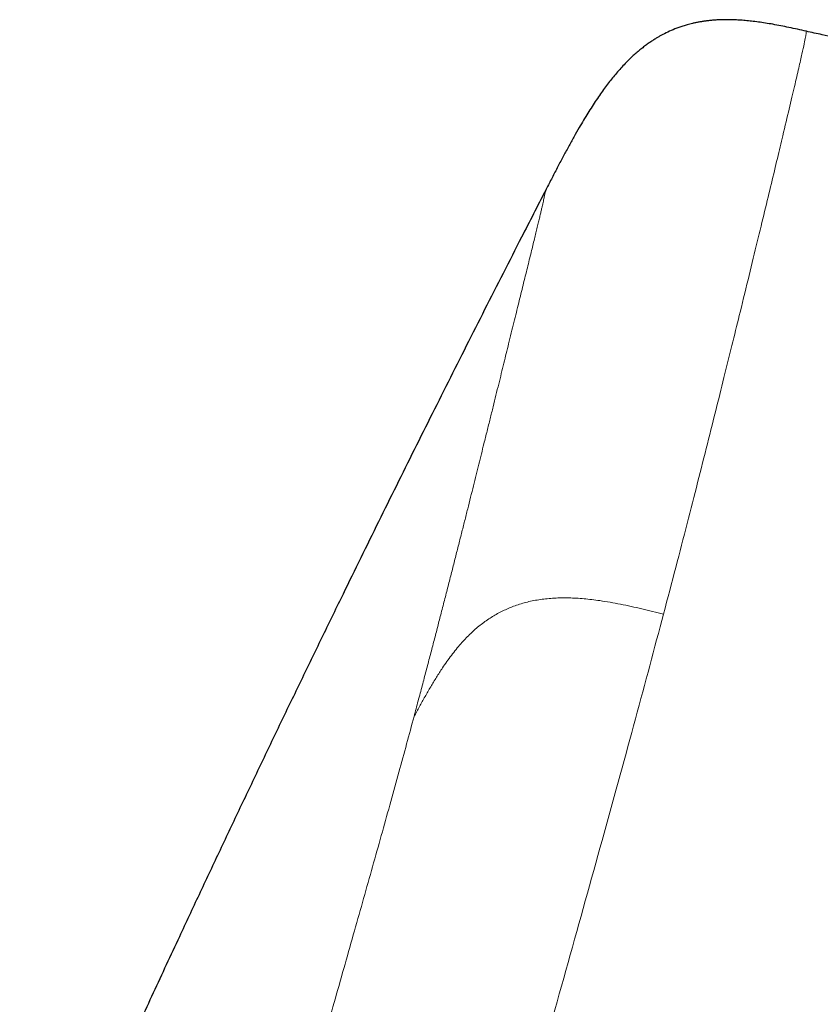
# Model space of a CAD drawing. Header units: millimetres. Extents: x 8 to 428, y 12 to 633.
# Tile 655 of 656: x 393 to 410, y 612 to 633. Entities that reach past the tile are written whole.
import ezdxf

# ---------------------------------------------------------------- set-up
doc = ezdxf.new("R2010")
doc.units = ezdxf.units.MM

msp = doc.modelspace()

# ---------------------------------------------------------------- linework, layer by layer
at = {"color": 7, "linetype": 'Continuous', "lineweight": 30}
msp.add_line((404.297, 629.082), (404.297, 629.082), dxfattribs=at)
for points, knots in [([(409.81, 632.45), (409.748, 632.464), (409.625, 632.491), (409.445, 632.53), (409.272, 632.565), (409.106, 632.596), (408.948, 632.623), (408.799, 632.645), (408.657, 632.663), (408.523, 632.676), (408.395, 632.686), (408.273, 632.692), (408.158, 632.694), (408.05, 632.693), (407.948, 632.69), (407.854, 632.684), (407.766, 632.676), (407.686, 632.666), (407.611, 632.655), (407.539, 632.643), (407.471, 632.629), (407.406, 632.615), (407.349, 632.601), (407.297, 632.587), (407.234, 632.569), (407.159, 632.545), (407.049, 632.505), (406.92, 632.451), (406.805, 632.395), (406.722, 632.35), (406.666, 632.318), (406.605, 632.281), (406.538, 632.238), (406.467, 632.189), (406.391, 632.133), (406.313, 632.072), (406.233, 632.006), (406.152, 631.933), (406.067, 631.853), (405.98, 631.765), (405.889, 631.668), (405.801, 631.568), (405.715, 631.464), (405.632, 631.359), (405.546, 631.246), (405.46, 631.125), (405.372, 630.997), (405.283, 630.862), (405.193, 630.72), (405.102, 630.57), (405.003, 630.402), (404.896, 630.214), (404.782, 630.006), (404.664, 629.788), (404.544, 629.561), (404.422, 629.324), (404.339, 629.164), (404.297, 629.082)], [0, 0, 0, 0, 0.026238, 0.051514, 0.075758, 0.098927, 0.120998, 0.141601, 0.161147, 0.179653, 0.197142, 0.213933, 0.229731, 0.24457, 0.258483, 0.271501, 0.283445, 0.294581, 0.30493, 0.314513, 0.324528, 0.333589, 0.341714, 0.348915, 0.35558, 0.368537, 0.381335, 0.403844, 0.425993, 0.434019, 0.44278, 0.452549, 0.463343, 0.475187, 0.488109, 0.502144, 0.516022, 0.530907, 0.546837, 0.563858, 0.582014, 0.601354, 0.618871, 0.637318, 0.656725, 0.677117, 0.698519, 0.720539, 0.743566, 0.767609, 0.792671, 0.82383, 0.856411, 0.890378, 0.92568, 0.962249, 1, 1, 1, 1]), ([(420.014, 629.604), (419.768, 629.687), (419.189, 629.882), (418.273, 630.176), (417.268, 630.489), (416.259, 630.791), (415.247, 631.082), (414.232, 631.362), (413.214, 631.632), (412.193, 631.892), (411.17, 632.139), (410.375, 632.325), (409.921, 632.425), (409.81, 632.449)], [0, 0, 0, 0, 0.0735609, 0.1728946, 0.272234, 0.3715797, 0.4709319, 0.57029, 0.6696531, 0.7690204, 0.8683911, 0.9677639, 1, 1, 1, 1]), ([(420.014, 629.605), (420.013, 629.603), (420.012, 629.598), (419.971, 629.469), (419.878, 629.147), (419.722, 628.58), (419.496, 627.752), (419.199, 626.671), (418.825, 625.3), (418.411, 623.779), (417.977, 622.177), (417.546, 620.58), (417.051, 618.724), (416.485, 616.58), (415.861, 614.164), (415.153, 611.4), (414.372, 608.323), (413.526, 604.979), (412.674, 601.595), (411.818, 598.197), (410.68, 593.674), (409.252, 588.018), (407.536, 581.24), (405.82, 574.492), (404.104, 567.762), (402.412, 561.181), (400.749, 554.728), (399.115, 548.403), (397.707, 542.944), (396.524, 538.36), (395.567, 534.647), (394.615, 530.945), (394, 528.545), (393.692, 527.338)], [0, 0, 0, 0, 0.030104, 0.061035, 0.09217, 0.123409, 0.154679, 0.185995, 0.217455, 0.249147, 0.270468, 0.291994, 0.313775, 0.335843, 0.357877, 0.379688, 0.405541, 0.431088, 0.456365, 0.481427, 0.506312, 0.555772, 0.604988, 0.653967, 0.702726, 0.751547, 0.797345, 0.843352, 0.889543, 0.91688, 0.944369, 0.972053, 1, 1, 1, 1]), ([(404.298, 629.082), (404.13, 628.756), (403.7, 627.92), (403.014, 626.573), (402.242, 625.044), (401.479, 623.519), (400.724, 621.995), (400.079, 620.681), (399.541, 619.577), (399.108, 618.684), (398.676, 617.788), (398.246, 616.891), (397.82, 615.995), (397.398, 615.105), (396.98, 614.217), (396.518, 613.231), (396.012, 612.144), (395.465, 610.957), (394.923, 609.772), (394.386, 608.591), (393.855, 607.411), (393.297, 606.163), (392.715, 604.847), (392.108, 603.463), (391.508, 602.08), (390.944, 600.769), (390.416, 599.528), (389.924, 598.361), (389.436, 597.195), (388.953, 596.031), (388.477, 594.87), (388.039, 593.795), (387.638, 592.803), (387.272, 591.891), (386.91, 590.98), (386.551, 590.072), (386.196, 589.168), (385.821, 588.203), (385.426, 587.179), (385.011, 586.096), (384.602, 585.015), (384.196, 583.935), (383.823, 582.931), (383.481, 582.003), (383.171, 581.155), (382.864, 580.312), (382.561, 579.471), (382.307, 578.76), (382.1, 578.177), (381.939, 577.722), (381.778, 577.266), (381.618, 576.81), (381.459, 576.355), (381.306, 575.915), (381.159, 575.49), (381.018, 575.082), (380.88, 574.68), (380.743, 574.281), (380.572, 573.778), (380.366, 573.169), (380.125, 572.454), (379.886, 571.74), (379.649, 571.027), (379.377, 570.2), (379.07, 569.259), (378.728, 568.202), (378.393, 567.15), (378.062, 566.101), (377.735, 565.054), (377.427, 564.055), (377.138, 563.109), (376.868, 562.215), (376.602, 561.323), (376.338, 560.431), (376.078, 559.541), (375.821, 558.653), (375.558, 557.736), (375.291, 556.791), (375.019, 555.819), (374.752, 554.85), (374.489, 553.885), (374.206, 552.833), (373.904, 551.695), (373.585, 550.471), (373.272, 549.251), (372.98, 548.094), (372.795, 547.342), (372.71, 546.997)], [0, 0, 0, 0, 0.012482, 0.031983, 0.051435, 0.070759, 0.090016, 0.109336, 0.120578, 0.131795, 0.143101, 0.154429, 0.165677, 0.176843, 0.187962, 0.199068, 0.213909, 0.228753, 0.243546, 0.258261, 0.272922, 0.287563, 0.304778, 0.321917, 0.338992, 0.356068, 0.370499, 0.384862, 0.399202, 0.413506, 0.427743, 0.441899, 0.453013, 0.464173, 0.475328, 0.486392, 0.497386, 0.508389, 0.521604, 0.534763, 0.547859, 0.560926, 0.574017, 0.584319, 0.594575, 0.604743, 0.614862, 0.62498, 0.630443, 0.635918, 0.64141, 0.646908, 0.652378, 0.657781, 0.662782, 0.667672, 0.67248, 0.677249, 0.682015, 0.690554, 0.699133, 0.707699, 0.716192, 0.724676, 0.737332, 0.749903, 0.762467, 0.774922, 0.787328, 0.799802, 0.810474, 0.821019, 0.831576, 0.84216, 0.852648, 0.863138, 0.873632, 0.885116, 0.896559, 0.907965, 0.919316, 0.930626, 0.945037, 0.95939, 0.973673, 0.987893, 1, 1, 1, 1]), ([(421.375, 627.678), (421.374, 627.675), (421.373, 627.669), (421.334, 627.538), (421.245, 627.214), (421.106, 626.685), (420.924, 625.995), (420.712, 625.199), (420.454, 624.231), (420.147, 623.075), (419.803, 621.78), (419.426, 620.357), (419.021, 618.825), (418.598, 617.216), (418.17, 615.57), (417.752, 613.943), (417.307, 612.196), (416.787, 610.152), (416.191, 607.8), (415.519, 605.149), (414.832, 602.441), (414.136, 599.696), (413.432, 596.93), (412.489, 593.225), (411.3, 588.572), (409.865, 582.976), (408.424, 577.379), (406.979, 571.787), (405.532, 566.197), (404.155, 560.907), (402.852, 555.912), (401.624, 551.214), (400.397, 546.521), (399.325, 542.422), (398.409, 538.918), (397.647, 536.004), (396.892, 533.114), (396.146, 530.251), (395.665, 528.391), (395.424, 527.46)], [0, 0, 0, 0, 0.027802, 0.059104, 0.090443, 0.121803, 0.146902, 0.172005, 0.197113, 0.222239, 0.247392, 0.268376, 0.289385, 0.31042, 0.326215, 0.342014, 0.357809, 0.373592, 0.394608, 0.4156, 0.436565, 0.457508, 0.478426, 0.499323, 0.541077, 0.582794, 0.624472, 0.666101, 0.707702, 0.749322, 0.784323, 0.819351, 0.854402, 0.889475, 0.911535, 0.933614, 0.955715, 0.977839, 1, 1, 1, 1])]:
    msp.add_open_spline(points, degree=3, knots=knots, dxfattribs=at)
at = {"color": 8, "linetype": 'Continuous', "lineweight": 0}
for points, knots in [([(406.792, 620.142), (406.88, 620.474), (407.055, 621.139), (407.294, 622.062), (407.516, 622.932), (407.722, 623.748), (407.915, 624.513), (408.093, 625.23), (408.26, 625.9), (408.431, 626.597), (408.605, 627.306), (408.776, 628.013), (408.932, 628.656), (409.073, 629.242), (409.2, 629.772), (409.327, 630.305), (409.45, 630.821), (409.562, 631.297), (409.653, 631.683), (409.721, 631.982), (409.767, 632.196), (409.794, 632.335), (409.807, 632.415), (409.81, 632.446), (409.81, 632.453), (409.81, 632.45), (409.81, 632.45)], [0, 0, 0, 0, 0.0312432, 0.0624858, 0.093733, 0.1249796, 0.1562228, 0.1874667, 0.2187163, 0.2499667, 0.2916245, 0.3332842, 0.3749468, 0.4166098, 0.458271, 0.4999347, 0.5559324, 0.6119236, 0.6679149, 0.723909, 0.7799041, 0.8348984, 0.8898964, 0.9448908, 0.9998878, 1, 1, 1, 1]), ([(401.522, 617.98), (401.551, 618.09), (401.61, 618.31), (401.695, 618.631), (401.778, 618.945), (401.859, 619.251), (401.937, 619.551), (402.013, 619.842), (402.089, 620.137), (402.165, 620.434), (402.242, 620.731), (402.316, 621.021), (402.388, 621.304), (402.458, 621.579), (402.526, 621.847), (402.592, 622.108), (402.656, 622.363), (402.718, 622.61), (402.777, 622.85), (402.835, 623.082), (402.891, 623.306), (402.946, 623.525), (403.004, 623.76), (403.066, 624.009), (403.131, 624.269), (403.193, 624.521), (403.253, 624.765), (403.311, 624.999), (403.367, 625.224), (403.42, 625.439), (403.471, 625.648), (403.524, 625.862), (403.578, 626.08), (403.632, 626.301), (403.685, 626.513), (403.734, 626.715), (403.782, 626.908), (403.828, 627.097), (403.873, 627.28), (403.917, 627.457), (403.958, 627.624), (403.997, 627.782), (404.033, 627.929), (404.066, 628.066), (404.098, 628.194), (404.126, 628.313), (404.153, 628.424), (404.177, 628.526), (404.199, 628.619), (404.218, 628.701), (404.235, 628.773), (404.249, 628.836), (404.261, 628.89), (404.271, 628.936), (404.279, 628.975), (404.285, 629.006), (404.289, 629.031), (404.293, 629.051), (404.295, 629.066), (404.297, 629.076), (404.297, 629.081), (404.297, 629.082), (404.297, 629.082), (404.297, 629.082)], [0, 0, 0, 0, 0.0112008, 0.0224002, 0.0335967, 0.0447961, 0.0559982, 0.0671982, 0.0783961, 0.0907134, 0.1030318, 0.1153519, 0.1276738, 0.139994, 0.1523123, 0.1646298, 0.1769475, 0.189266, 0.2015855, 0.2136859, 0.2257869, 0.2378878, 0.2499877, 0.265666, 0.2813438, 0.2970218, 0.3127002, 0.3283792, 0.3437786, 0.3591782, 0.3745775, 0.3899765, 0.4083089, 0.426641, 0.4449722, 0.4633046, 0.4816372, 0.4999683, 0.5195671, 0.5391683, 0.5587676, 0.5783642, 0.5979631, 0.6175631, 0.6371629, 0.6567622, 0.6772945, 0.6978267, 0.7183587, 0.7388904, 0.7594216, 0.7799544, 0.8004873, 0.8210187, 0.8415502, 0.8620831, 0.8826177, 0.9031504, 0.9273479, 0.951545, 0.9757433, 0.9999436, 1, 1, 1, 1]), ([(406.792, 620.142), (406.716, 620.16), (406.564, 620.198), (406.336, 620.253), (406.11, 620.304), (405.886, 620.351), (405.665, 620.393), (405.463, 620.425), (405.279, 620.449), (405.114, 620.467), (404.952, 620.479), (404.794, 620.485), (404.638, 620.486), (404.486, 620.48), (404.338, 620.469), (404.194, 620.452), (404.053, 620.428), (403.916, 620.398), (403.784, 620.362), (403.657, 620.32), (403.537, 620.274), (403.423, 620.223), (403.312, 620.167), (403.205, 620.106), (403.098, 620.039), (402.994, 619.965), (402.89, 619.885), (402.791, 619.8), (402.694, 619.71), (402.601, 619.616), (402.506, 619.511), (402.408, 619.396), (402.31, 619.27), (402.215, 619.14), (402.109, 618.986), (401.995, 618.808), (401.873, 618.606), (401.754, 618.399), (401.637, 618.19), (401.56, 618.05), (401.522, 617.98)], [0, 0, 0, 0, 0.0307733, 0.0613888, 0.0917085, 0.1216187, 0.1510328, 0.1798928, 0.202161, 0.2240684, 0.2456251, 0.2668522, 0.2877808, 0.308451, 0.3289107, 0.3492145, 0.369421, 0.389592, 0.4097897, 0.4300753, 0.4493348, 0.4687692, 0.4884194, 0.5083207, 0.5285031, 0.5502424, 0.5723462, 0.5948285, 0.6176963, 0.6409499, 0.6645835, 0.6929094, 0.7217202, 0.7509809, 0.7806499, 0.8236489, 0.8672376, 0.9112608, 0.9555639, 1, 1, 1, 1]), ([(381.489, 530.14), (381.833, 531.343), (382.52, 533.751), (383.57, 537.492), (384.626, 541.277), (385.688, 545.098), (386.754, 548.937), (388, 553.43), (389.428, 558.577), (391.039, 564.371), (392.653, 570.165), (394.282, 575.954), (395.923, 581.739), (397.568, 587.521), (399.217, 593.293), (400.59, 598.083), (401.681, 601.889), (402.492, 604.724), (403.292, 607.528), (404.073, 610.282), (404.83, 612.966), (405.545, 615.537), (406.216, 617.976), (406.6, 619.42), (406.792, 620.142)], [0, 0, 0, 0, 0.041658, 0.083322, 0.12499, 0.166658, 0.208327, 0.249998, 0.312501, 0.37501, 0.437516, 0.500023, 0.56253, 0.625037, 0.687542, 0.750042, 0.781293, 0.812545, 0.843795, 0.875043, 0.906288, 0.937529, 0.968766, 1, 1, 1, 1]), ([(377.938, 532.177), (378.023, 532.484), (378.192, 533.097), (378.448, 534.03), (378.704, 534.969), (378.961, 535.915), (379.218, 536.866), (379.476, 537.823), (379.767, 538.905), (380.091, 540.112), (380.448, 541.446), (380.806, 542.785), (381.187, 544.214), (381.592, 545.731), (382.021, 547.339), (382.45, 548.949), (382.88, 550.561), (383.311, 552.176), (383.782, 553.938), (384.292, 555.85), (384.843, 557.909), (385.394, 559.97), (385.947, 562.03), (386.5, 564.091), (387.16, 566.543), (387.928, 569.387), (388.803, 572.623), (389.579, 575.465), (390.25, 577.914), (390.815, 579.97), (391.382, 582.025), (391.95, 584.079), (392.52, 586.132), (393.051, 588.037), (393.542, 589.793), (393.992, 591.402), (394.443, 593.008), (394.895, 594.612), (395.347, 596.213), (395.77, 597.705), (396.162, 599.088), (396.525, 600.363), (396.887, 601.634), (397.223, 602.809), (397.531, 603.891), (397.814, 604.878), (398.095, 605.86), (398.375, 606.837), (398.652, 607.807), (398.928, 608.77), (399.201, 609.724), (399.451, 610.6), (399.68, 611.4), (399.887, 612.125), (400.09, 612.84), (400.289, 613.54), (400.482, 614.224), (400.67, 614.893), (400.854, 615.548), (401.032, 616.187), (401.203, 616.806), (401.368, 617.407), (401.47, 617.789), (401.522, 617.98)], [0, 0, 0, 0, 0.0112, 0.0224, 0.0336, 0.0448, 0.055999, 0.0672, 0.0784, 0.0938, 0.1092, 0.124599, 0.139999, 0.158333, 0.176667, 0.195001, 0.213333, 0.231666, 0.249999, 0.273333, 0.296667, 0.32, 0.343334, 0.366669, 0.390002, 0.426667, 0.463335, 0.500002, 0.523336, 0.54667, 0.570004, 0.593337, 0.61667, 0.640004, 0.658337, 0.67667, 0.695003, 0.713337, 0.73167, 0.750004, 0.764705, 0.779405, 0.794104, 0.808806, 0.820356, 0.831904, 0.843454, 0.855004, 0.866555, 0.878104, 0.889653, 0.901203, 0.910279, 0.919354, 0.928427, 0.937504, 0.946432, 0.95536, 0.964289, 0.973217, 0.982144, 0.991073, 1, 1, 1, 1])]:
    msp.add_open_spline(points, degree=3, knots=knots, dxfattribs=at)

doc.saveas('drawing.dxf')
